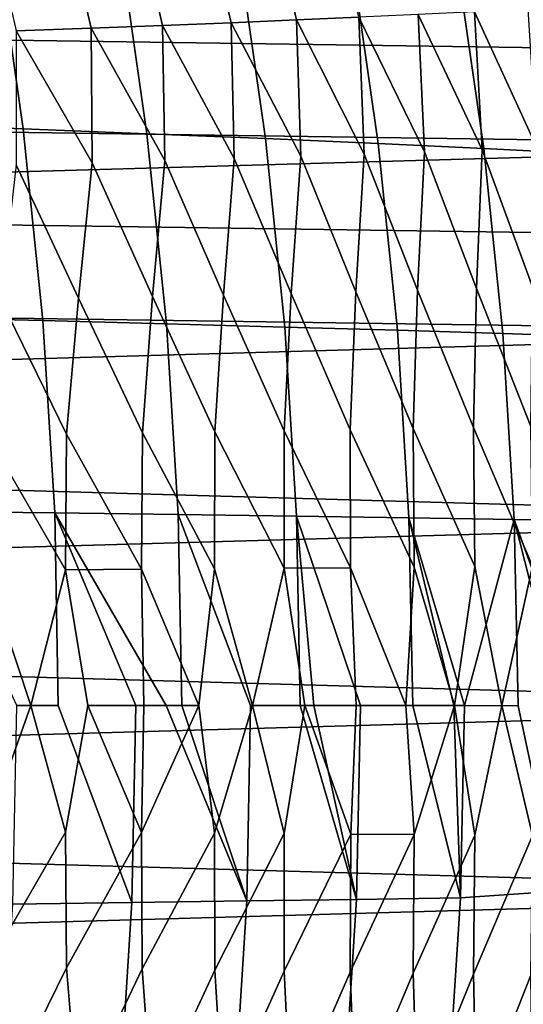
# Model space of a CAD drawing. Header units: metres. Extents: x -166 to 33, y -71 to 34.
# Tile 270 of 332: x 26.44 to 28.86, y -1.43 to 3.3. Entities that reach past the tile are written whole.
import ezdxf

# ---------------------------------------------------------------- set-up
doc = ezdxf.new("R2010")
doc.units = ezdxf.units.M
doc.layers.add('solid_12208131', color=7, linetype='CONTINUOUS')

msp = doc.modelspace()

# ---------------------------------------------------------------- linework, layer by layer
at = {"layer": 'solid_12208131'}
for points in [[(30.802364, 4.470584, 136.199997), (0.060778, 3.594098, 136.199997), (-0.119247, 2.703632, 136.199997), (31.032755, 3.591484, 136.199997)], [(0.322384, 4.010475, 136.449997), (30.882923, 3.572757, 136.449997), (30.978956, 3.131518, 136.449997), (0.213885, 3.572466, 136.449997)], [(27.453564, 3.280888, 172.335464), (27.767485, 3.293817, 170.561661), (27.616777, 3.938635, 170.536072), (27.304224, 3.923179, 172.308365)], [(27.767485, 3.293817, 170.561661), (28.066914, 3.306823, 168.78801), (27.91486, 3.954184, 168.763885), (27.616777, 3.938635, 170.536072)], [(26.420841, 3.242429, 177.659271), (26.780645, 3.255207, 175.884125), (26.634113, 3.892478, 175.853989), (26.275751, 3.877202, 177.627594)], [(26.780645, 3.255207, 175.884125), (27.12475, 3.268022, 174.109558), (26.976801, 3.907798, 174.080963), (26.634113, 3.892478, 175.853989)], [(27.12475, 3.268022, 174.109558), (27.453564, 3.280888, 172.335464), (27.304224, 3.923179, 172.308365), (26.976801, 3.907798, 174.080963)], [(26.323441, 3.68676, 18.562035), (26.454836, 2.770631, 18.536903), (25.839224, 2.793493, 14.400371), (25.706877, 3.717181, 14.426397)], [(26.919035, 3.656189, 22.716587), (27.049486, 2.747651, 22.692438), (26.454836, 2.770631, 18.536903), (26.323441, 3.68676, 18.562035)], [(27.490005, 3.62537, 26.891533), (27.619518, 2.724476, 26.868465), (27.049486, 2.747651, 22.692438), (26.919035, 3.656189, 22.716587)], [(28.160692, 2.701034, 31.063032), (27.619518, 2.724476, 26.868465), (27.490005, 3.62537, 26.891533), (28.032125, 3.594208, 31.084934)], [(31.032755, 3.591484, 136.199997), (-0.119247, 2.703632, 136.199997), (-0.248221, 1.805308, 136.199997), (31.21262, 2.701139, 136.199997)], [(0.213885, 3.572466, 136.449997), (30.978956, 3.131518, 136.449997), (31.062429, 2.687394, 136.449997), (0.117855, 3.131227, 136.449997)], [(28.66819, 2.677259, 35.270691), (28.160692, 2.701034, 31.063032), (28.032125, 3.594208, 31.084934), (28.540585, 3.562612, 35.291382)], [(29.138367, 2.653103, 39.485302), (28.66819, 2.677259, 35.270691), (28.540585, 3.562612, 35.291382), (29.011747, 3.530519, 39.504776)], [(28.383369, 2.659996, 167.630707), (28.352245, 3.319919, 167.014359), (28.066914, 3.306823, 168.78801)], [(28.660006, 2.670533, 165.860001), (28.623878, 3.333117, 165.24057), (28.352245, 3.319919, 167.014359)], [(28.632896, 2.003605, 166.689865), (28.660006, 2.670533, 165.860001), (28.352245, 3.319919, 167.014359), (28.383369, 2.659996, 167.630707)], [(28.923235, 2.681159, 164.089203), (28.882177, 3.346432, 163.466721), (28.623878, 3.333117, 165.24057)], [(28.902237, 2.011535, 164.923904), (28.923235, 2.681159, 164.089203), (28.623878, 3.333117, 165.24057), (28.660006, 2.670533, 165.860001)], [(27.135042, 2.618531, 174.714096), (27.12475, 3.268022, 174.109558), (26.780645, 3.255207, 175.884125)], [(27.469185, 2.628816, 172.942856), (27.453564, 3.280888, 172.335464), (27.12475, 3.268022, 174.109558)], [(27.416656, 1.972436, 173.753708), (27.469185, 2.628816, 172.942856), (27.12475, 3.268022, 174.109558), (27.135042, 2.618531, 174.714096)], [(27.788355, 2.639148, 171.171967), (27.767485, 3.293817, 170.561661), (27.453564, 3.280888, 172.335464)], [(27.742332, 1.980161, 171.987473), (27.788355, 2.639148, 171.171967), (27.453564, 3.280888, 172.335464), (27.469185, 2.628816, 172.942856)], [(28.092951, 2.649538, 169.401306), (28.066914, 3.306823, 168.78801), (27.767485, 3.293817, 170.561661)], [(28.053335, 1.987926, 170.221527), (28.092951, 2.649538, 169.401306), (27.767485, 3.293817, 170.561661), (27.788355, 2.639148, 171.171967)], [(28.35006, 1.995738, 168.455704), (28.383369, 2.659996, 167.630707), (28.066914, 3.306823, 168.78801), (28.092951, 2.649538, 169.401306)], [(26.719709, 1.957073, 177.287689), (26.785532, 2.608283, 176.485855), (26.420841, 3.242429, 177.659271), (26.420218, 2.598062, 178.25824)], [(26.785532, 2.608283, 176.485855), (26.780645, 3.255207, 175.884125), (26.420841, 3.242429, 177.659271)], [(27.075914, 1.964743, 175.520401), (27.135042, 2.618531, 174.714096), (26.780645, 3.255207, 175.884125), (26.785532, 2.608283, 176.485855)], [(0.117855, 3.131227, 136.449997), (31.062429, 2.687394, 136.449997), (31.133169, 2.241114, 136.449997), (0.0344, 2.687157, 136.449997)], [(26.454836, 2.770631, 18.536903), (26.54907, 1.849794, 18.518879), (25.934141, 1.865056, 14.381705), (25.839224, 2.793493, 14.400371)], [(27.049486, 2.747651, 22.692438), (27.143045, 1.834443, 22.675119), (26.54907, 1.849794, 18.518879), (26.454836, 2.770631, 18.536903)], [(27.619518, 2.724476, 26.868465), (27.7124, 1.818951, 26.851923), (27.143045, 1.834443, 22.675119), (27.049486, 2.747651, 22.692438)], [(31.21262, 2.701139, 136.199997), (-0.248221, 1.805308, 136.199997), (-0.325803, 0.90286, 136.199997), (31.3414, 1.803235, 136.199997)], [(28.252895, 1.803269, 31.047325), (27.7124, 1.818951, 26.851923), (27.619518, 2.724476, 26.868465), (28.160692, 2.701034, 31.063032)], [(28.759703, 1.787355, 35.255856), (28.252895, 1.803269, 31.047325), (28.160692, 2.701034, 31.063032), (28.66819, 2.677259, 35.270691)], [(0.0344, 2.687157, 136.449997), (31.133169, 2.241114, 136.449997), (31.191105, 1.793371, 136.449997), (-0.036319, 2.240965, 136.449997)], [(28.329336, 1.330789, 169.015335), (28.35006, 1.995738, 168.455704), (28.092951, 2.649538, 169.401306), (28.053335, 1.987926, 170.221527)], [(28.618437, 1.336055, 167.240143), (28.632896, 2.003605, 166.689865), (28.383369, 2.659996, 167.630707), (28.35006, 1.995738, 168.455704)], [(28.893778, 1.341363, 165.464859), (28.902237, 2.011535, 164.923904), (28.660006, 2.670533, 165.860001), (28.632896, 2.003605, 166.689865)], [(29.22917, 1.771176, 39.47134), (28.759703, 1.787355, 35.255856), (28.66819, 2.677259, 35.270691), (29.138367, 2.653103, 39.485302)], [(27.027376, 1.310024, 176.118011), (27.075914, 1.964743, 175.520401), (26.785532, 2.608283, 176.485855), (26.719709, 1.957073, 177.287689)], [(27.3755, 1.31518, 174.341736), (27.416656, 1.972436, 173.753708), (27.135042, 2.618531, 174.714096), (27.075914, 1.964743, 175.520401)], [(27.708267, 1.320356, 172.565979), (27.742332, 1.980161, 171.987473), (27.469185, 2.628816, 172.942856), (27.416656, 1.972436, 173.753708)], [(28.026081, 1.325557, 170.790558), (28.053335, 1.987926, 170.221527), (27.788355, 2.639148, 171.171967), (27.742332, 1.980161, 171.987473)], [(26.663477, 1.304882, 177.894943), (26.719709, 1.957073, 177.287689), (26.420218, 2.598062, 178.25824), (26.347525, 1.949421, 179.055573)], [(-0.036319, 2.240965, 136.449997), (31.191105, 1.793371, 136.449997), (31.268379, 0.895766, 136.449997), (-0.094238, 1.793319, 136.449997)], [(28.333574, 0.665369, 169.248291), (28.329336, 1.330789, 169.015335), (28.053335, 1.987926, 170.221527), (28.026081, 1.325557, 170.790558)], [(28.624567, 0.667999, 167.474319), (28.618437, 1.336055, 167.240143), (28.35006, 1.995738, 168.455704), (28.329336, 1.330789, 169.015335)], [(28.90177, 0.670649, 165.700241), (28.893778, 1.341363, 165.464859), (28.632896, 2.003605, 166.689865), (28.618437, 1.336055, 167.240143)], [(26.657789, 0.652427, 178.122208), (26.663477, 1.304882, 177.894943), (26.347525, 1.949421, 179.055573), (26.283203, 1.299751, 179.672424)], [(27.023739, 0.654997, 176.34639), (27.027376, 1.310024, 176.118011), (26.719709, 1.957073, 177.287689), (26.663477, 1.304882, 177.894943)], [(27.373877, 0.657573, 174.571213), (27.3755, 1.31518, 174.341736), (27.075914, 1.964743, 175.520401), (27.027376, 1.310024, 176.118011)], [(27.708628, 0.660158, 172.796585), (27.708267, 1.320356, 172.565979), (27.416656, 1.972436, 173.753708), (27.3755, 1.31518, 174.341736)], [(28.028395, 0.662756, 171.022324), (28.026081, 1.325557, 170.790558), (27.742332, 1.980161, 171.987473), (27.708267, 1.320356, 172.565979)], [(26.54907, 1.849794, 18.518879), (26.605839, 0.925804, 18.50802), (25.991322, 0.933441, 14.370461), (25.934141, 1.865056, 14.381705)], [(27.143045, 1.834443, 22.675119), (27.199406, 0.918108, 22.664688), (26.605839, 0.925804, 18.50802), (26.54907, 1.849794, 18.518879)], [(31.3414, 1.803235, 136.199997), (-0.325803, 0.90286, 136.199997), (-0.351867, 0, 136.199997), (31.418823, 0.901596, 136.199997)], [(27.7124, 1.818951, 26.851923), (27.768353, 0.910326, 26.841959), (27.199406, 0.918108, 22.664688), (27.143045, 1.834443, 22.675119)], [(28.308437, 0.90243, 31.037863), (27.768353, 0.910326, 26.841959), (27.7124, 1.818951, 26.851923), (28.252895, 1.803269, 31.047325)], [(28.814827, 0.894404, 35.246918), (28.308437, 0.90243, 31.037863), (28.252895, 1.803269, 31.047325), (28.759703, 1.787355, 35.255856)], [(-0.094238, 1.793319, 136.449997), (31.268379, 0.895766, 136.449997), (31.2943, 0, 136.449997), (-0.171501, 0.895859, 136.449997)], [(29.283863, 0.88623, 39.462929), (28.814827, 0.894404, 35.246918), (28.759703, 1.787355, 35.255856), (29.22917, 1.771176, 39.47134)], [(28.026081, 1.325557, 170.790558), (28.028395, 0.662756, 171.022324), (28.293987, 0, 169.568436), (28.333574, 0.665369, 169.248291)], [(28.329336, 1.330789, 169.015335), (28.333574, 0.665369, 169.248291), (28.527363, 0, 168.165375), (28.624567, 0.667999, 167.474319)], [(28.618437, 1.336055, 167.240143), (28.624567, 0.667999, 167.474319), (28.754593, 0, 166.745895), (28.90177, 0.670649, 165.700241)], [(26.283203, 1.299751, 179.672424), (26.275398, 0.649863, 179.89856), (26.49102, 0, 178.971634), (26.657789, 0.652427, 178.122208)], [(26.657789, 0.652427, 178.122208), (27.023739, 0.654997, 176.34639), (26.663477, 1.304882, 177.894943)], [(27.027376, 1.310024, 176.118011), (27.023739, 0.654997, 176.34639), (27.298668, 0, 175.031906), (27.373877, 0.657573, 174.571213)], [(27.3755, 1.31518, 174.341736), (27.373877, 0.657573, 174.571213), (27.556526, 0, 173.688416), (27.708628, 0.660158, 172.796585)], [(27.708628, 0.660158, 172.796585), (28.028395, 0.662756, 171.022324), (27.708267, 1.320356, 172.565979)], [(31.418823, 0.901596, 136.199997), (-0.351867, 0, 136.199997), (-0.325886, -0.90159, 136.199997), (31.444803, 0, 136.199997)], [(26.605839, 0.925804, 18.50802), (26.622036, 0.000222, 18.485178), (26.423904, 0.000225, 17.134727), (25.991322, 0.933441, 14.370461)], [(26.977123, -0.945491, 21.094181), (26.622036, 0.000222, 18.485178), (26.605839, 0.925804, 18.50802), (26.995304, 0.000207, 21.078148)], [(27.141434, 0.000198, 22.112574), (26.995304, 0.000207, 21.078148), (26.605839, 0.925804, 18.50802)], [(27.199406, 0.918108, 22.664688), (27.217468, 0.000192, 22.655489), (27.141434, 0.000198, 22.112574), (26.605839, 0.925804, 18.50802)], [(27.529085, -0.938005, 25.066425), (27.217468, 0.000192, 22.655489), (27.199406, 0.918108, 22.664688), (27.546741, 0.000161, 25.047089)], [(27.768353, 0.910326, 26.841959), (27.786455, 0.000132, 26.833956), (27.546741, 0.000161, 25.047089), (27.199406, 0.918108, 22.664688)], [(27.851553, 0.000123, 27.32659), (27.786455, 0.000132, 26.833956), (27.768353, 0.910326, 26.841959)], [(28.075975, 0.000087, 29.051455), (27.851553, 0.000123, 27.32659), (27.768353, 0.910326, 26.841959)], [(28.308437, 0.90243, 31.037863), (28.326466, 0.00004, 31.030252), (28.075975, 0.000087, 29.051455), (27.768353, 0.910326, 26.841959)], [(28.523466, -0.000004, 32.631657), (28.326466, 0.00004, 31.030252), (28.308437, 0.90243, 31.037863)], [(28.575327, -0.000016, 33.060524), (28.523466, -0.000004, 32.631657), (28.308437, 0.90243, 31.037863)], [(28.814827, 0.894404, 35.246918), (28.575327, -0.000016, 33.060524), (28.308437, 0.90243, 31.037863)], [(-0.171501, 0.895859, 136.449997), (31.2943, 0, 136.449997), (31.268379, -0.89582, 136.449997), (-0.197421, 0, 136.449997)], [(28.814827, 0.894404, 35.246918), (28.834244, -0.000084, 35.252384), (28.575327, -0.000016, 33.060524)], [(29.023005, -0.891445, 37.076309), (28.834244, -0.000084, 35.252384), (28.814827, 0.894404, 35.246918), (29.041893, -0.000148, 37.077793)], [(29.138996, -0.000181, 37.953812), (29.041893, -0.000148, 37.077793), (28.814827, 0.894404, 35.246918)], [(29.283863, 0.88623, 39.462929), (29.303186, -0.000242, 39.469795), (29.138996, -0.000181, 37.953812), (28.814827, 0.894404, 35.246918)], [(27.708628, 0.660158, 172.796585), (27.808491, 0, 172.329758), (28.054375, 0, 170.956299), (28.028395, 0.662756, 171.022324)], [(28.028395, 0.662756, 171.022324), (28.054375, 0, 170.956299), (28.293987, 0, 169.568436)], [(28.333574, 0.665369, 169.248291), (28.293987, 0, 169.568436), (28.333822, -0.619471, 169.258255), (28.527363, 0, 168.165375)], [(28.624567, 0.667999, 167.474319), (28.527363, 0, 168.165375), (28.624895, -0.62192, 167.484329), (28.754593, 0, 166.745895)], [(28.90177, 0.670649, 165.700241), (28.754593, 0, 166.745895), (28.902178, -0.624387, 165.710312), (28.975586, 0, 165.30983)], [(26.275398, 0.649863, 179.89856), (26.211245, 0, 180.252014), (26.275129, -0.605036, 179.908218), (26.49102, 0, 178.971634)], [(26.657789, 0.652427, 178.122208), (26.49102, 0, 178.971634), (26.657612, -0.607423, 178.131927), (26.765759, 0, 177.673828)], [(27.023739, 0.654997, 176.34639), (26.657789, 0.652427, 178.122208), (26.765759, 0, 177.673828), (27.035078, 0, 176.360153)], [(27.023739, 0.654997, 176.34639), (27.035078, 0, 176.360153), (27.298668, 0, 175.031906)], [(27.373877, 0.657573, 174.571213), (27.298668, 0, 175.031906), (27.373873, -0.612214, 174.581024), (27.556526, 0, 173.688416)], [(27.708628, 0.660158, 172.796585), (27.556526, 0, 173.688416), (27.70871, -0.614621, 172.806442), (27.808491, 0, 172.329758)], [(-0.248465, -1.803227, 136.199997), (31.418739, -0.902858, 136.199997), (31.444803, 0, 136.199997), (-0.325886, -0.90159, 136.199997)], [(31.19112, -1.793244, 136.449997), (-0.1715, -0.895804, 136.449997), (-0.197421, 0, 136.449997), (31.268379, -0.89582, 136.449997)], [(26.404078, -0.952961, 17.140213), (26.423904, 0.000225, 17.134727), (26.622036, 0.000222, 18.485178), (26.977123, -0.945491, 21.094181)], [(26.977123, -0.945491, 21.094181), (26.995304, 0.000207, 21.078148), (27.141434, 0.000198, 22.112574), (27.529085, -0.938005, 25.066425)], [(27.529085, -0.938005, 25.066425), (27.141434, 0.000198, 22.112574), (27.217468, 0.000192, 22.655489)], [(27.529085, -0.938005, 25.066425), (27.546741, 0.000161, 25.047089), (27.786455, 0.000132, 26.833956), (28.056597, -0.930481, 29.057068)], [(28.056597, -0.930481, 29.057068), (27.786455, 0.000132, 26.833956), (27.851553, 0.000123, 27.32659)], [(28.056597, -0.930481, 29.057068), (27.851553, 0.000123, 27.32659), (28.075975, 0.000087, 29.051455)], [(28.056597, -0.930481, 29.057068), (28.075975, 0.000087, 29.051455), (28.326466, 0.00004, 31.030252), (28.555593, -0.922898, 33.062061)], [(28.555593, -0.922898, 33.062061), (28.326466, 0.00004, 31.030252), (28.523466, -0.000004, 32.631657)], [(26.282339, -1.254984, 179.693604), (26.657612, -0.607423, 178.131927), (26.49102, 0, 178.971634), (26.275129, -0.605036, 179.908218)], [(26.662809, -1.259939, 177.916245), (27.023649, -0.609815, 176.356155), (26.765759, 0, 177.673828), (26.657612, -0.607423, 178.131927)], [(27.023649, -0.609815, 176.356155), (27.035078, 0, 176.360153), (26.765759, 0, 177.673828)], [(27.023649, -0.609815, 176.356155), (27.298668, 0, 175.031906), (27.035078, 0, 176.360153)], [(27.026897, -1.264903, 176.13942), (27.373873, -0.612214, 174.581024), (27.298668, 0, 175.031906), (27.023649, -0.609815, 176.356155)], [(27.37521, -1.269881, 174.363251), (27.70871, -0.614621, 172.806442), (27.556526, 0, 173.688416), (27.373873, -0.612214, 174.581024)], [(27.708162, -1.274879, 172.587601), (28.028559, -0.617039, 171.032242), (27.808491, 0, 172.329758), (27.70871, -0.614621, 172.806442)], [(28.028559, -0.617039, 171.032242), (28.054375, 0, 170.956299), (27.808491, 0, 172.329758)], [(28.028559, -0.617039, 171.032242), (28.333822, -0.619471, 169.258255), (28.293987, 0, 169.568436), (28.054375, 0, 170.956299)], [(28.329592, -1.284951, 169.037186), (28.624895, -0.62192, 167.484329), (28.527363, 0, 168.165375), (28.333822, -0.619471, 169.258255)], [(28.555593, -0.922898, 33.062061), (28.523466, -0.000004, 32.631657), (28.575327, -0.000016, 33.060524)], [(28.555593, -0.922898, 33.062061), (28.575327, -0.000016, 33.060524), (28.834244, -0.000084, 35.252384), (29.023005, -0.891445, 37.076309)], [(28.618868, -1.290035, 167.262115), (28.902178, -0.624387, 165.710312), (28.754593, 0, 166.745895), (28.624895, -0.62192, 167.484329)], [(26.344822, -1.904706, 179.094498), (26.662809, -1.259939, 177.916245), (26.657612, -0.607423, 178.131927), (26.282339, -1.254984, 179.693604)], [(26.717352, -1.912181, 177.326813), (27.026897, -1.264903, 176.13942), (27.023649, -0.609815, 176.356155), (26.662809, -1.259939, 177.916245)], [(27.073891, -1.919674, 175.559738), (27.37521, -1.269881, 174.363251), (27.373873, -0.612214, 174.581024), (27.026897, -1.264903, 176.13942)], [(27.414965, -1.92719, 173.793259), (27.708162, -1.274879, 172.587601), (27.70871, -0.614621, 172.806442), (27.37521, -1.269881, 174.363251)], [(27.740965, -1.934736, 172.027237), (28.026155, -1.2799, 170.812286), (28.028559, -0.617039, 171.032242), (27.708162, -1.274879, 172.587601)], [(28.026155, -1.2799, 170.812286), (28.333822, -0.619471, 169.258255), (28.028559, -0.617039, 171.032242)], [(28.05229, -1.942321, 170.261505), (28.329592, -1.284951, 169.037186), (28.333822, -0.619471, 169.258255), (28.026155, -1.2799, 170.812286)], [(28.349329, -1.949953, 168.495911), (28.618868, -1.290035, 167.262115), (28.624895, -0.62192, 167.484329), (28.329592, -1.284951, 169.037186)], [(28.632477, -1.957637, 166.730301), (28.894382, -1.29516, 165.486938), (28.902178, -0.624387, 165.710312), (28.618868, -1.290035, 167.262115)], [(31.133202, -2.240872, 136.449997), (-0.094224, -1.793446, 136.449997), (-0.1715, -0.895804, 136.449997), (31.19112, -1.793244, 136.449997)], [(28.497229, -1.844099, 33.071777), (28.555593, -0.922898, 33.062061), (29.023005, -0.891445, 37.076309), (28.968021, -1.781198, 37.085026)], [(-0.119684, -2.701131, 136.199997), (31.341158, -1.805306, 136.199997), (31.418739, -0.902858, 136.199997), (-0.248465, -1.803227, 136.199997)], [(26.977123, -0.945491, 21.094181), (26.91754, -1.889467, 21.105356), (26.344086, -1.904415, 17.1518), (26.404078, -0.952961, 17.140213)], [(27.529085, -0.938005, 25.066425), (27.469908, -1.87446, 25.077147), (26.91754, -1.889467, 21.105356), (26.977123, -0.945491, 21.094181)], [(27.469908, -1.87446, 25.077147), (27.529085, -0.938005, 25.066425), (28.056597, -0.930481, 29.057068), (27.997824, -1.859351, 29.067299)], [(27.997824, -1.859351, 29.067299), (28.056597, -0.930481, 29.057068), (28.555593, -0.922898, 33.062061), (28.497229, -1.844099, 33.071777)], [(26.411163, -2.553292, 178.337097), (26.717352, -1.912181, 177.326813), (26.662809, -1.259939, 177.916245), (26.344822, -1.904706, 179.094498)], [(26.777138, -2.563334, 176.56517), (27.073891, -1.919674, 175.559738), (27.026897, -1.264903, 176.13942), (26.717352, -1.912181, 177.326813)], [(27.127293, -2.573403, 174.793869), (27.414965, -1.92719, 173.793259), (27.37521, -1.269881, 174.363251), (27.073891, -1.919674, 175.559738)], [(27.46207, -2.583508, 173.023102), (27.740965, -1.934736, 172.027237), (27.708162, -1.274879, 172.587601), (27.414965, -1.92719, 173.793259)], [(27.781868, -2.593658, 171.252716), (28.05229, -1.942321, 170.261505), (28.026155, -1.2799, 170.812286), (27.740965, -1.934736, 172.027237)], [(28.08708, -2.603865, 169.482544), (28.349329, -1.949953, 168.495911), (28.329592, -1.284951, 169.037186), (28.05229, -1.942321, 170.261505)], [(28.378105, -2.614138, 167.712433), (28.632477, -1.957637, 166.730301), (28.618868, -1.290035, 167.262115), (28.349329, -1.949953, 168.495911)], [(28.655338, -2.624488, 165.94223), (28.902122, -1.965384, 164.964569), (28.894382, -1.29516, 165.486938), (28.632477, -1.957637, 166.730301)]]:
    msp.add_3dface(points, dxfattribs=at)

doc.saveas('drawing.dxf')
